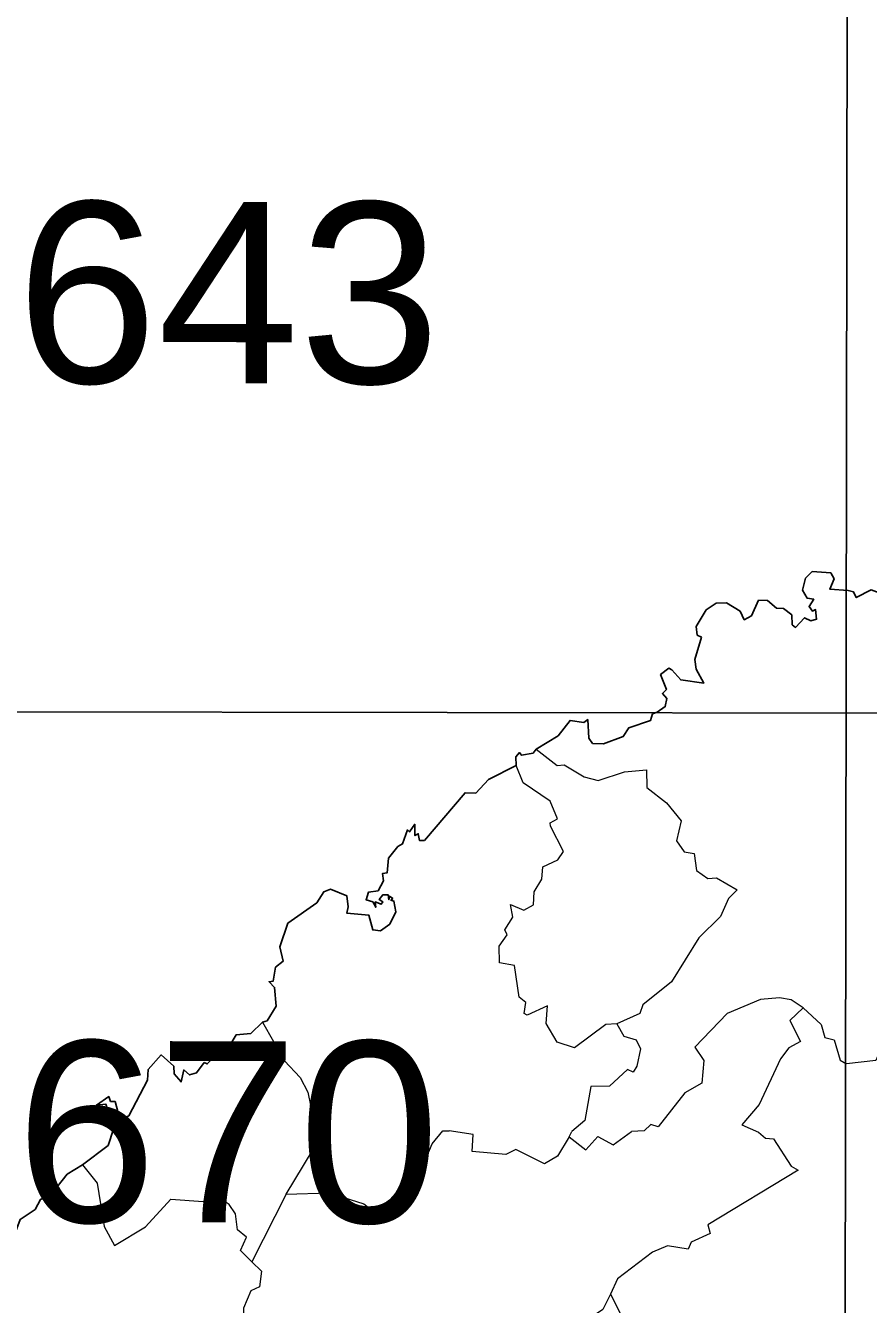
# Model space of a CAD drawing. Extents: x 487425 to 492029, y 4383576 to 4386788.
# Drawn here: x 491602 to 491692.8, y 4385763.8 to 4385901.4 of the extents above; entities that cross this region are included whole.
import ezdxf
from ezdxf.enums import TextEntityAlignment as Align

# ---------------------------------------------------------------- set-up
doc = ezdxf.new("R2010")
doc.units = 0
doc.header["$LTSCALE"] = 4
doc.linetypes.add('DOTTED', pattern=[1.5, 0.3, -1.2])
for name, color, linetype, lineweight in [('1', 7, 'Continuous', 13), ('2', 7, 'DOTTED', 13), ('3', 7, 'Continuous', 25)]:
    doc.layers.add(name, color=color, linetype=linetype, lineweight=lineweight)

msp = doc.modelspace()

# ---------------------------------------------------------------- linework, layer by layer
at = {"layer": '1', "lineweight": 25}
for p, q in [((491689.72, 4385375.83), (491690.51, 4385917.78)), ((491551.82, 4385827.64), (491967.5, 4385827.04))]:
    msp.add_line(p, q, dxfattribs=at)
at = {"layer": '3', "lineweight": 13}
for p, q in [((491646.96, 4385782.47), (491647.63, 4385782.47)), ((491660.56, 4385781.82), (491660.84, 4385782.41)), ((491630.09, 4385775.66), (491626.41, 4385768.37))]:
    msp.add_line(p, q, dxfattribs=at)
at = {"layer": '3'}
for points in [[(491701.56, 4385843.93), (491700.82, 4385844.47), (491699.63, 4385842.88), (491699.16, 4385842.97), (491698.54, 4385842.21), (491697.72, 4385842.23), (491696.56, 4385841.62), (491696.22, 4385840.11), (491695.49, 4385840.05), (491695.32, 4385839.69), (491694.96, 4385840.26), (491695.33, 4385841.73), (491694.98, 4385842), (491694.39, 4385840.21), (491693.07, 4385840.69), (491691.48, 4385839.86), (491691.18, 4385840.48), (491690.62, 4385840.62)], [(491690.62, 4385840.62), (491688.62, 4385840.78), (491689.08, 4385841.87), (491688.72, 4385842.55), (491686.72, 4385842.67), (491686, 4385841.95), (491685.67, 4385840.66), (491686.19, 4385839.8), (491686.9, 4385839.69), (491686.4, 4385838.91), (491686.77, 4385838.39), (491687.1, 4385838.57), (491687.2, 4385837.53), (491686.58, 4385837.37), (491685.91, 4385837.7), (491684.94, 4385836.66), (491684.57, 4385836.95), (491684.54, 4385838), (491683.64, 4385838.68), (491682.87, 4385838.72), (491681.9, 4385839.57)], [(491681.9, 4385839.57), (491680.96, 4385839.59), (491680.18, 4385837.9), (491679.42, 4385837.48), (491678.97, 4385838.39), (491677.51, 4385839.32), (491676.38, 4385839.27), (491675.32, 4385838.55), (491674.23, 4385836.74), (491674.35, 4385835.84), (491674.8, 4385835.61), (491674.11, 4385833.19), (491674.22, 4385832.15), (491675.05, 4385830.65), (491672.57, 4385831.01), (491671.62, 4385832.09)], [(491671.62, 4385832.09), (491671.28, 4385832.27), (491670.41, 4385831.58), (491671.03, 4385829.97), (491670.6, 4385829.53), (491671.08, 4385829.02), (491670.91, 4385828.14), (491670.02, 4385827.54)], [(491670.02, 4385827.54), (491669.55, 4385827.34), (491669.33, 4385826.64), (491666.99, 4385825.85), (491666.38, 4385824.9), (491664.25, 4385824.13), (491663.09, 4385824.16), (491662.67, 4385824.74), (491662.57, 4385826.73), (491662.14, 4385826.41), (491660.67, 4385826.64), (491659.38, 4385824.99), (491657.01, 4385823.54)], [(491657.01, 4385823.54), (491656.67, 4385823.11), (491655.43, 4385822.9), (491655.22, 4385823.18), (491654.82, 4385822.71), (491654.85, 4385821.79)], [(491654.85, 4385821.79), (491651.89, 4385820.29), (491650.5, 4385818.81), (491649.35, 4385818.86), (491644.98, 4385813.73), (491644.46, 4385813.71), (491644.31, 4385814.44), (491643.96, 4385814.24), (491643.93, 4385815.46), (491643.36, 4385814.65), (491643.14, 4385814.86), (491642.63, 4385813.36), (491642.13, 4385813.06)], [(491642.13, 4385813.06), (491641.11, 4385811.81), (491640.96, 4385810.23), (491640.48, 4385810.18), (491640.56, 4385809.38), (491639.98, 4385808.3), (491638.97, 4385808.16), (491638.7, 4385807.34), (491639.42, 4385807.1), (491639.73, 4385806.54), (491639.68, 4385807.11), (491640.33, 4385806.86), (491640.5, 4385807.11), (491640.09, 4385807.38), (491640.49, 4385807.87), (491641.06, 4385807.88), (491641.16, 4385807.34), (491641.23, 4385807.73), (491641.57, 4385807.47), (491641.37, 4385807.28), (491641.7, 4385807.2), (491641.89, 4385806.05), (491641.24, 4385804.7), (491640.24, 4385803.98), (491639.41, 4385804.09), (491639.01, 4385805.68), (491636.62, 4385805.91), (491636.78, 4385806.57)], [(491636.78, 4385806.57), (491636.64, 4385807.76), (491634.88, 4385808.48), (491634.15, 4385808.21), (491633.41, 4385807.02), (491630.28, 4385804.82), (491629.4, 4385802.26), (491629.76, 4385800.72), (491628.96, 4385800.07), (491628.69, 4385798.56), (491628.25, 4385798.52), (491628.84, 4385797.9), (491629, 4385795.88), (491628.04, 4385794.31), (491627.55, 4385794.17)], [(491627.55, 4385794.17), (491626.28, 4385792.93), (491624.72, 4385792.81), (491624.06, 4385791.71), (491623.58, 4385791.69), (491621.59, 4385789.67), (491621.25, 4385789.84)], [(491621.25, 4385789.84), (491620.45, 4385788.71), (491619.7, 4385788.48), (491619.07, 4385789.02), (491618.78, 4385787.74), (491618.05, 4385788.61), (491618, 4385789.41), (491616.64, 4385790.63), (491615.24, 4385789.06), (491615.17, 4385787.92), (491613.15, 4385784.09), (491612.22, 4385783.62), (491611.69, 4385785.61)], [(491611.69, 4385785.61), (491611.18, 4385785.64), (491610.99, 4385786.16), (491609.66, 4385785.24), (491610.69, 4385785.33), (491611.5, 4385782.65)], [(491611.5, 4385782.65), (491610.91, 4385780.89), (491608.16, 4385778.81)], [(491608.16, 4385778.81), (491606.52, 4385777.8), (491604.76, 4385775.56), (491603.63, 4385775.08), (491603.06, 4385774.01), (491601.45, 4385772.93), (491600.07, 4385769.27), (491598.05, 4385767.52), (491596.97, 4385765.36), (491596.1, 4385765.07), (491596.18, 4385764.57)]]:
    msp.add_lwpolyline(points, dxfattribs=at)
at = {"layer": '3', "lineweight": 13}
for points in [[(491657.01, 4385823.54), (491659.28, 4385821.8), (491660.01, 4385821.88), (491662.19, 4385820.57), (491663.69, 4385820.17), (491666.52, 4385821.12), (491668.88, 4385821.32), (491668.91, 4385819.44), (491671.06, 4385817.77), (491672.62, 4385815.82), (491672.13, 4385813.69), (491672.96, 4385812.51), (491674.03, 4385812.32), (491674.27, 4385810.5), (491675.48, 4385809.62), (491676.43, 4385809.69), (491678.65, 4385808.41), (491677.73, 4385807.49), (491676.84, 4385805.54), (491674.54, 4385803.26), (491671.59, 4385798.5), (491668.48, 4385796.02), (491668.16, 4385795.11), (491665.71, 4385793.97)], [(491658.56, 4385815.27), (491658.53, 4385815.61), (491659.29, 4385816.05), (491658.51, 4385817.95), (491655.6, 4385819.94), (491654.85, 4385821.79)], [(491665.71, 4385793.97), (491664.5, 4385793.9), (491661.14, 4385791.4), (491659.26, 4385792.01), (491658.07, 4385794.01), (491658.22, 4385795.91), (491656.05, 4385794.91), (491655.7, 4385795.09), (491655.91, 4385796.28), (491655.18, 4385796.84), (491654.66, 4385800.25), (491653.05, 4385800.54), (491653.02, 4385802.33), (491653.87, 4385803.55), (491653.64, 4385804.11), (491654.48, 4385805.47), (491654.23, 4385806.84), (491655.67, 4385806.21), (491656.72, 4385806.81), (491656.8, 4385808.21), (491657.62, 4385809.54), (491657.73, 4385810.88), (491659.33, 4385811.65), (491659.95, 4385812.53), (491658.56, 4385815.27)], [(491685.75, 4385795.7), (491684.46, 4385796.57), (491683.22, 4385796.77), (491681.16, 4385796.61), (491677.56, 4385795.11), (491674.1, 4385791.49), (491675.08, 4385790.05), (491674.84, 4385787.6), (491673.01, 4385786.57), (491670.16, 4385782.91), (491669.35, 4385783.14), (491668.63, 4385782.47), (491667.29, 4385782.38)], [(491685.75, 4385795.7), (491684.33, 4385794.35), (491685.48, 4385792.09), (491684.23, 4385791.39), (491683.3, 4385790.21), (491681.02, 4385785.31), (491679.15, 4385783.1), (491680.94, 4385782.32)], [(491685.75, 4385795.7), (491687.7, 4385793.92), (491688.09, 4385792.51), (491689.09, 4385792.25), (491689.73, 4385790.08), (491690.43, 4385789.68)], [(491627.55, 4385794.17), (491629.9, 4385790.01), (491631.61, 4385788.22), (491632.44, 4385786.62), (491633.07, 4385783.48), (491633.59, 4385782.53)], [(491701.24, 4385794.96), (491697.98, 4385793.23), (491696.68, 4385791.63), (491693.99, 4385790.96), (491693.6, 4385790.05), (491690.43, 4385789.68)], [(491665.71, 4385793.97), (491666.45, 4385792.67), (491667.76, 4385792.27), (491668.24, 4385791.3), (491667.84, 4385789.44), (491667.44, 4385788.79), (491666.85, 4385789.08), (491664.91, 4385787.26), (491662.91, 4385787.25), (491662.25, 4385783.58), (491660.84, 4385782.41)], [(491630.09, 4385775.66), (491633.92, 4385781.99), (491633.59, 4385782.53)], [(491630.09, 4385775.66), (491634.72, 4385775.8), (491638.45, 4385774.62), (491640.34, 4385773.15), (491642.6, 4385775.68), (491643.04, 4385776.92), (491645.04, 4385779.29), (491645.81, 4385781.05), (491646.96, 4385782.47)], [(491660.56, 4385781.82), (491659.29, 4385779.74), (491657.92, 4385778.93), (491654.83, 4385780.46), (491653.76, 4385779.92), (491650.11, 4385780.24), (491650.21, 4385782.06), (491647.63, 4385782.47)], [(491660.56, 4385781.82), (491662.37, 4385780.42), (491663.64, 4385781.85), (491665.31, 4385780.96), (491667.29, 4385782.38)], [(491680.94, 4385782.32), (491681.69, 4385781.68), (491682.55, 4385781.6), (491684.46, 4385778.68), (491685.23, 4385778.23), (491675.48, 4385772.36), (491675.74, 4385771.4), (491673.7, 4385770.48), (491673.39, 4385769.73), (491671.16, 4385770.07), (491669.54, 4385769.39), (491665.77, 4385766.55), (491665, 4385764.87)], [(491608.16, 4385778.81), (491609.75, 4385776.83), (491610.48, 4385772.17), (491611.61, 4385770.11), (491614.93, 4385772.13), (491617.68, 4385775.11), (491621.17, 4385774.86)], [(491626.41, 4385768.37), (491625.17, 4385769.6), (491625.82, 4385771.02), (491624.86, 4385771.82), (491624.65, 4385773.53), (491623.94, 4385774.55), (491623.1, 4385775.12), (491621.17, 4385774.86)], [(491626.41, 4385768.37), (491627.44, 4385767.37), (491627.23, 4385765.67), (491626.3, 4385765.26), (491625.51, 4385763.38), (491625.45, 4385760.84), (491625, 4385759.7), (491625.4, 4385757), (491624.57, 4385755.72), (491622.26, 4385754.27), (491621.33, 4385750.52), (491624.45, 4385747.76), (491625.24, 4385745.29), (491624.68, 4385745.01), (491624.47, 4385743.48), (491623.51, 4385742.48), (491623.07, 4385737.42)], [(491665, 4385764.87), (491664.17, 4385763.23), (491663.5, 4385762.78), (491661.99, 4385762.77), (491661.27, 4385761.88), (491660.22, 4385761.73), (491658.44, 4385758.38), (491657.53, 4385758.3), (491656.14, 4385754.13), (491658.18, 4385750.51), (491656.78, 4385749.09), (491658.29, 4385737.27)], [(491665, 4385764.87), (491667.5, 4385760.02), (491670.22, 4385757.77), (491670.8, 4385753.78), (491670.06, 4385750.97), (491672.51, 4385750.03), (491675.78, 4385746.19), (491678.35, 4385739.76), (491679.85, 4385737.17)]]:
    msp.add_lwpolyline(points, dxfattribs=at)

# ---------------------------------------------------------------- texts
at = {"layer": '2', "width": 1.05}
for s, p in [('643', (491623.85, 4385862.95)), ('670', (491623.78, 4385772.61))]:
    msp.add_text(s, height=19.5, rotation=359.917, dxfattribs=at).set_placement(p, align=Align.CENTER)

doc.saveas('drawing.dxf')
